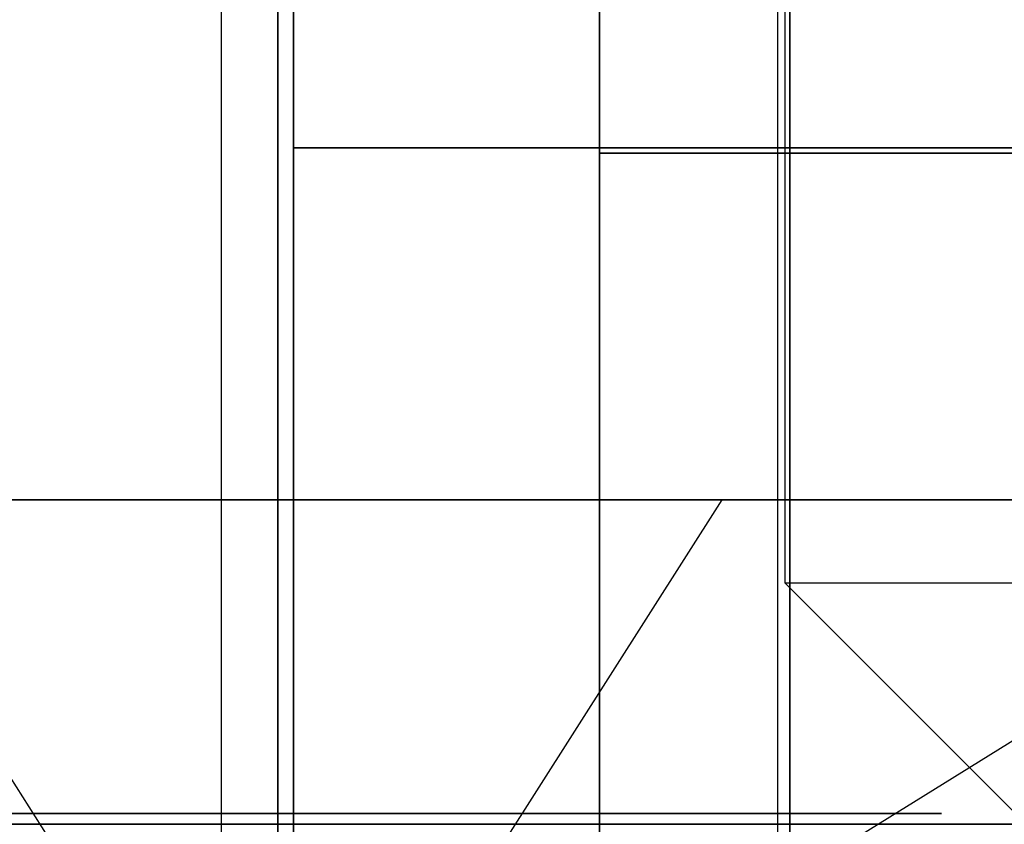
# Model space of a CAD drawing. Header units: millimetres. Extents: x 0 to 322, y -110 to 60.
# Tile 595 of 656: x 283.58 to 284.8, y -84.9 to -83.9. Entities that reach past the tile are written whole.
import ezdxf

# ---------------------------------------------------------------- set-up
doc = ezdxf.new("R2010")
doc.units = ezdxf.units.MM
doc.layers.add('Layer 01', color=18, linetype='Continuous', true_color=0x000000)

msp = doc.modelspace()

# ---------------------------------------------------------------- linework, layer by layer
at = {"layer": 'Layer 01'}
for p, q in [((283.83, -87.95, 24.06), (283.83, -83.1, 24.06)), ((283.83, -87.95, 12.94), (283.83, -83.1, 12.94)), ((284.5216, -86.9, 23.66), (284.5216, -83.7, 23.66)), ((284.5216, -86.9, 24.46), (284.5216, -83.7, 24.46)), ((284.5216, -86.9, 12.54), (284.5216, -83.7, 12.54)), ((284.5216, -86.9, 13.34), (284.5216, -83.7, 13.34)), ((283.9, -85.3629, 18.5), (283.3478, -84.4969, 17.1053)), ((283.9, -85.3629, 18.5), (285.2947, -84.4969, 17.9478)), ((283.9, -85.3629, 18.5), (284.4522, -84.4969, 19.8947)), ((284.83, -84.9, 24.06), (284.53, -84.6, 24.06)), ((284.83, -84.9, 12.94), (284.53, -84.6, 12.94))]:
    msp.add_line(p, q, dxfattribs=at)
at = {"layer": 'Layer 01', "extrusion": (0, 1, 0)}
for centre, radius, start, end in [((-285.93, 24.06, -84.0593), 2.05, 281.2518, 348.7482), ((-285.93, 24.06, -84.0593), 2.05, 11.2518, 78.7482), ((-285.93, 12.94, -84.0593), 2.05, 281.2518, 348.7482), ((-285.93, 12.94, -84.0593), 2.05, 11.2518, 78.7482), ((-283.9, 18.5, -84.066), 2.8, 98.2132, 171.7868), ((-283.9, 18.5, -84.066), 2.8, 188.2132, 261.7868), ((-283.9, 18.5, -84.4969), 1.5, 270, 90), ((-283.9, 18.5, -84.8865), 0.8251, 270, 90), ((-283.9, 18.5, -84.8865), 0.8251, 90, 201.6), ((-283.9, 18.5, -84.8865), 0.8251, 201.6, 270)]:
    msp.add_arc(centre, radius, start, end, dxfattribs=at)
at = {"layer": 'Layer 01', "extrusion": (0, -1, 0)}
for centre, radius, start, end in [((283.9, 18.5, 84.4969), 1.5, 338.4, 90), ((283.9, 18.5, 84.4969), 1.5, 270, 338.4), ((283.9, 18.5, 84.9), 2.1, 90, 270), ((283.9, 18.5, 84.9), 2.1, 270, 90)]:
    msp.add_arc(centre, radius, start, end, dxfattribs=at)
at = {"layer": 'Layer 01', "extrusion": (0, 1, 1.01506e-14)}
for centre in [(-285.93, 24.06, -84.6), (-285.93, 12.94, -84.6)]:
    msp.add_arc(centre, 1.4, 0, 90, dxfattribs=at)
at = {"layer": 'Layer 01', "extrusion": (0, -1, 1.01506e-14)}
for centre in [(285.93, 24.06, 84.6), (285.93, 12.94, 84.6)]:
    msp.add_arc(centre, 1.4, 180, 270, dxfattribs=at)
at = {"layer": 'Layer 01'}
for points in [[(284.53, -73.9, 24.06), (284.53, -79.25, 24.06), (284.53, -84.6, 24.06)], [(284.53, -73.9, 12.94), (284.53, -79.25, 12.94), (284.53, -84.6, 12.94)], [(283.9, -74.4969, 20.6), (283.9, -79.6984, 20.6), (283.9, -84.9, 20.6)], [(283.9, -84.9, 16.4), (283.9, -79.6984, 16.4), (283.9, -74.4969, 16.4)], [(283.9, -84.4969, 20), (283.9, -79.6469, 20), (283.9, -74.7969, 20)], [(283.9, -74.7969, 17), (283.9, -79.6469, 17), (283.9, -84.4969, 17)], [(283.9, -83.1, 15.575), (283.9, -85.25, 15.575), (283.9, -87.4, 15.575)], [(283.9, -87.4, 21.425), (283.9, -85.25, 21.425), (283.9, -83.1, 21.425)], [(283.9194, -83.7, 24.46), (283.9194, -84.3593, 24.46), (283.9194, -85.0187, 24.46)], [(283.9194, -85.0187, 23.66), (283.9194, -84.3593, 23.66), (283.9194, -83.7, 23.66)], [(283.9194, -83.7, 13.34), (283.9194, -84.3593, 13.34), (283.9194, -85.0187, 13.34)], [(283.9194, -85.0187, 12.54), (283.9194, -84.3593, 12.54), (283.9194, -83.7, 12.54)], [(284.3, -83.7, 21.2713), (284.3, -84.316, 21.2713), (284.3, -84.9321, 21.2713)], [(284.3, -85.2, 16.3367), (284.3, -84.45, 16.3367), (284.3, -83.7, 16.3367)], [(284.3, -83.7, 20.6633), (284.3, -84.45, 20.6633), (284.3, -85.2, 20.6633)], [(284.3, -84.9321, 15.7287), (284.3, -84.316, 15.7287), (284.3, -83.7, 15.7287)], [(284.5363, -85.0187, 23.66), (284.5363, -84.3593, 23.66), (284.5363, -83.7, 23.66)], [(284.5363, -83.7, 13.34), (284.5363, -84.3593, 13.34), (284.5363, -85.0187, 13.34)], [(284.5363, -85.0187, 12.54), (284.5363, -84.3593, 12.54), (284.5363, -83.7, 12.54)], [(284.5363, -83.7, 24.46), (284.5363, -84.3593, 24.46), (284.5363, -85.0187, 24.46)], [(283.9, -85.3629, 18.5), (283.9, -84.9299, 19.25), (283.9, -84.4969, 20)], [(283.9, -84.4969, 17), (283.9, -84.9299, 17.75), (283.9, -85.3629, 18.5)], [(283.9, -85.1, 16.6), (283.9, -85, 16.5), (283.9, -84.9, 16.4)], [(283.9, -84.9, 20.6), (283.9, -85, 20.5), (283.9, -85.1, 20.4)]]:
    msp.add_open_spline(points, degree=2, dxfattribs=at)

doc.saveas('drawing.dxf')
